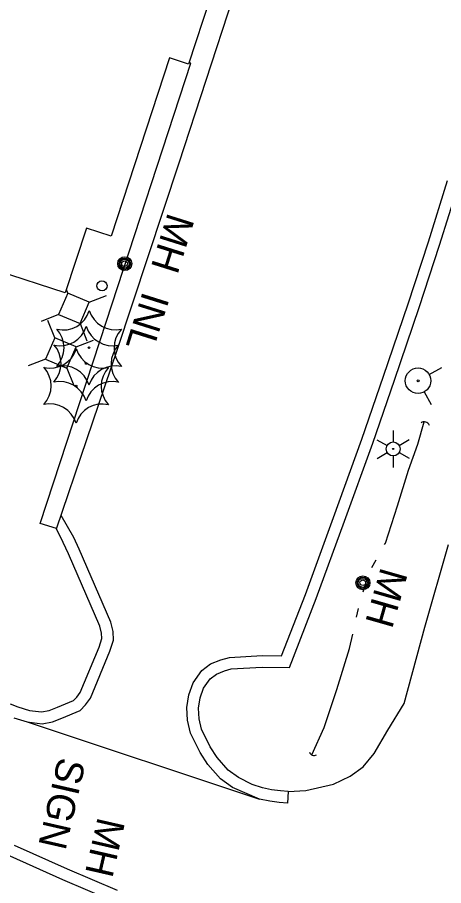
# Model space of a CAD drawing. Extents: x 589250 to 1188077, y 162953 to 363065.
# Drawn here: x 593168.4 to 593259.9, y 185396.8 to 185583.4 of the extents above; entities that cross this region are included whole.
import ezdxf

# ---------------------------------------------------------------- set-up
doc = ezdxf.new("R2010")
doc.units = 0
for name, color, linetype in [('E_BLD', 7, 'Continuous'), ('E_DRN', 7, 'Continuous'), ('E_DRN_Text', 7, 'Continuous'), ('E_DWY', 7, 'Continuous'), ('E_LAND_Vegetation', 7, 'Continuous'), ('E_LTG', 7, 'Continuous'), ('E_PATH_Sidewalk', 7, 'Continuous'), ('E_RDWY', 7, 'Continuous'), ('E_RDWY_C_and_G', 7, 'Continuous'), ('E_SGN_Text', 7, 'Continuous'), ('E_UTL_AG_Bold', 7, 'Continuous'), ('E_UTL_MH', 7, 'Continuous'), ('E_UTL_MH_Text', 7, 'Continuous'), ('E_UTL_WHydrant', 7, 'Continuous'), ('E_WTR_FlowLine', 7, 'Continuous')]:
    doc.layers.add(name, color=color, linetype=linetype)

msp = doc.modelspace()

# ---------------------------------------------------------------- linework, layer by layer
at = {"layer": 'E_BLD'}
for p, q in [((593209.78, 185587.59), (593205.14, 185573.36)), ((593201.06, 185574.69), (593188.55, 185536.35)), ((593205.14, 185573.36), (593201.06, 185574.69)), ((593183.23, 185538.09), (593178.68, 185524.15)), ((593188.55, 185536.35), (593183.23, 185538.09)), ((593178.68, 185524.15), (593161.23, 185529.85))]:
    msp.add_line(p, q, dxfattribs=at)
at = {"layer": 'E_DRN'}
for centre, radius, start, end in [((593255.78, 185495.28), 1.17, 20.5492, 126.8094), ((593232.08, 185425.73), 0.996, 196.4132, 302.6734)]:
    msp.add_arc(centre, radius, start, end, dxfattribs=at)
msp.add_ellipse((593186.56, 185525.68), major_axis=(0.994, 0.463), ratio=0.999894, dxfattribs=at)
at = {"layer": 'E_DWY'}
for p, q in [((593203.12, 185552.15), (593220.18, 185604.24)), ((593189.83, 185511.82), (593203.12, 185552.15)), ((593256.67, 185535.15), (593260.78, 185548.34)), ((593259.05, 185534.39), (593263.17, 185547.6)), ((593252.31, 185521.81), (593256.67, 185535.15)), ((593254.68, 185521.02), (593259.05, 185534.39)), ((593247, 185506.24), (593252.31, 185521.81)), ((593249.36, 185505.43), (593254.68, 185521.02)), ((593176.8, 185473.48), (593189.83, 185511.82)), ((593242.34, 185492.7), (593247, 185506.24)), ((593244.7, 185491.87), (593249.36, 185505.43)), ((593236.32, 185475.92), (593242.34, 185492.7)), ((593238.67, 185475.07), (593244.7, 185491.87)), ((593180.49, 185471.61), (593177.77, 185476.34)), ((593230.25, 185459.32), (593236.32, 185475.92)), ((593232.59, 185458.44), (593238.67, 185475.07)), ((593178.25, 185470.51), (593176.8, 185473.48)), ((593181.66, 185469.05), (593180.52, 185471.55)), ((593179.37, 185468.04), (593178.25, 185470.51)), ((593188.47, 185453.36), (593181.66, 185469.05)), ((593186.1, 185452.55), (593179.37, 185468.04)), ((593225.14, 185446.16), (593230.25, 185459.32)), ((593226.84, 185443.62), (593232.59, 185458.44)), ((593186.48, 185451.04), (593186.1, 185452.55)), ((593188.97, 185451.41), (593188.47, 185453.36)), ((593186.53, 185449.87), (593186.48, 185451.04)), ((593189.05, 185449.53), (593188.97, 185451.41)), ((593185.93, 185447.99), (593186.53, 185449.87)), ((593188.28, 185447.13), (593189.05, 185449.53)), ((593181.91, 185438.26), (593185.93, 185447.99)), ((593184.1, 185437.02), (593188.28, 185447.13)), ((593209.88, 185444.43), (593212.11, 185445.31)), ((593212.11, 185445.31), (593213.92, 185445.79)), ((593213.92, 185445.79), (593220.93, 185446.25)), ((593220.93, 185446.25), (593225.14, 185446.16)), ((593206.15, 185440.33), (593207.97, 185442.97)), ((593207.97, 185442.97), (593209.88, 185444.43)), ((593211.12, 185442.23), (593212.9, 185442.93)), ((593212.9, 185442.93), (593214.33, 185443.32)), ((593214.33, 185443.32), (593220.98, 185443.74)), ((593220.98, 185443.74), (593226.84, 185443.62)), ((593208.38, 185439.17), (593209.8, 185441.23)), ((593209.8, 185441.23), (593211.12, 185442.23)), ((593205.19, 185437.74), (593206.15, 185440.33)), ((593207.63, 185437.13), (593208.38, 185439.17)), ((593180.42, 185436.53), (593181.15, 185437.25)), ((593181.15, 185437.25), (593181.91, 185438.26)), ((593183.04, 185435.6), (593184.1, 185437.02)), ((593204.81, 185435.05), (593205.19, 185437.74)), ((593207.32, 185434.92), (593207.63, 185437.13)), ((593177.01, 185435.08), (593180.42, 185436.53)), ((593181.84, 185434.41), (593183.04, 185435.6)), ((593170.99, 185434.39), (593173.6, 185434.09)), ((593173.6, 185434.09), (593175.25, 185434.4)), ((593175.25, 185434.4), (593177.01, 185435.08)), ((593177.95, 185432.76), (593181.84, 185434.41)), ((593204.93, 185432.31), (593204.81, 185435.05)), ((593207.42, 185432.64), (593207.32, 185434.92)), ((593170.48, 185431.93), (593173.7, 185431.56)), ((593173.7, 185431.56), (593175.94, 185431.99)), ((593175.94, 185431.99), (593177.95, 185432.76)), ((593205.56, 185429.5), (593204.93, 185432.31)), ((593207.93, 185430.35), (593207.42, 185432.64)), ((593209.82, 185426.58), (593207.93, 185430.35)), ((593207.65, 185425.34), (593205.56, 185429.5)), ((593211.29, 185424.3), (593209.82, 185426.58)), ((593209.29, 185422.79), (593207.65, 185425.34)), ((593213.69, 185421.58), (593211.29, 185424.3)), ((593211.99, 185419.72), (593209.29, 185422.79)), ((593215.89, 185419.96), (593213.69, 185421.58)), ((593214.58, 185417.82), (593211.99, 185419.72)), ((593218.83, 185418.5), (593215.89, 185419.96)), ((593221.07, 185417.75), (593218.83, 185418.5)), ((593220.42, 185415.33), (593214.58, 185417.82))]:
    msp.add_line(p, q, dxfattribs=at)
at = {"layer": 'E_LAND_Vegetation'}
for centre in [(593183.79, 185512.37), (593183.16, 185508.98), (593181.01, 185504.16)]:
    msp.add_circle(centre, 0.167, dxfattribs=at)
for centre, radius, start, end in [((593178.2, 185522.09), 5.9, 256.9605, 342.7254), ((593189.46, 185522.12), 5.9, 196.9651, 282.73), ((593177.56, 185518.7), 5.9, 256.9605, 342.7254), ((593172.52, 185512.4), 5.9, 316.9651, 42.73), ((593188.82, 185518.72), 5.9, 196.9651, 282.73), ((593195.07, 185512.34), 5.9, 136.9651, 222.73), ((593175.42, 185513.88), 5.9, 256.9605, 342.7254), ((593171.88, 185509.01), 5.9, 316.9651, 42.73), ((593186.68, 185513.91), 5.9, 196.9651, 282.73), ((593194.43, 185508.94), 5.9, 136.9651, 222.73), ((593169.74, 185504.19), 5.9, 316.9651, 42.73), ((593178.13, 185502.62), 5.9, 16.9651, 102.73), ((593189.41, 185502.58), 5.91, 77.0049, 162.681), ((593192.29, 185504.13), 5.9, 136.9651, 222.73), ((593177.49, 185499.23), 5.9, 16.9651, 102.73), ((593188.77, 185499.19), 5.91, 77.0049, 162.681), ((593175.35, 185494.41), 5.9, 16.9651, 102.73), ((593186.63, 185494.37), 5.91, 77.0049, 162.681)]:
    msp.add_arc(centre, radius, start, end, dxfattribs=at)
at = {"layer": 'E_LTG'}
for p, q in [((593249.08, 185494.62), (593249.09, 185492.12)), ((593245.62, 185492.6), (593247.8, 185491.37)), ((593250.39, 185491.38), (593252.55, 185492.64)), ((593245.65, 185488.6), (593247.8, 185489.87)), ((593250.4, 185489.88), (593252.57, 185488.64)), ((593249.11, 185489.12), (593249.12, 185486.62))]:
    msp.add_line(p, q, dxfattribs=at)
for radius in [1.5, 0.125]:
    msp.add_circle((593249.1, 185490.62), radius, dxfattribs=at)
at = {"layer": 'E_PATH_Sidewalk'}
for p, q in [((593187.5, 185518.1), (593205.64, 185573.53)), ((593205.64, 185573.53), (593205.24, 185573.65)), ((593173.26, 185474.6), (593187.5, 185518.1)), ((593176.82, 185473.52), (593173.26, 185474.6))]:
    msp.add_line(p, q, dxfattribs=at)
at = {"layer": 'E_RDWY'}
for p, q in [((593255.89, 185452.34), (593260.97, 185470.08)), ((593251.47, 185435.93), (593255.89, 185452.34)), ((593247.96, 185430.19), (593251.47, 185435.93)), ((593245.04, 185425.18), (593247.96, 185430.19)), ((593242.63, 185422.29), (593245.04, 185425.18)), ((593239.89, 185420.26), (593242.63, 185422.29)), ((593236.27, 185418.58), (593239.89, 185420.26)), ((593230.37, 185417.21), (593236.27, 185418.58)), ((593226.55, 185417), (593230.37, 185417.21))]:
    msp.add_line(p, q, dxfattribs=at)
at = {"layer": 'E_RDWY_C_and_G'}
for p, q in [((593166.87, 185435.82), (593168.48, 185435.15)), ((593168.48, 185435.15), (593170.99, 185434.39)), ((593167.63, 185432.8), (593170.48, 185431.93)), ((593170.48, 185431.93), (593220.42, 185415.33)), ((593223, 185417.37), (593221.07, 185417.75)), ((593224.88, 185417.11), (593223, 185417.37)), ((593226.55, 185417), (593224.88, 185417.11)), ((593226.55, 185417), (593226.38, 185414.5)), ((593222.58, 185414.9), (593220.42, 185415.33)), ((593224.63, 185414.62), (593222.58, 185414.9)), ((593226.38, 185414.5), (593224.63, 185414.62)), ((593179.14, 185400.31), (593167.79, 185405.36)), ((593178.14, 185398.02), (593166.82, 185403.06)), ((593189.9, 185395.71), (593179.14, 185400.31)), ((593188.91, 185393.41), (593178.14, 185398.02))]:
    msp.add_line(p, q, dxfattribs=at)
at = {"layer": 'E_UTL_AG_Bold'}
for p, q in [((593179.22, 185524.13), (593178.92, 185524.88)), ((593179.22, 185524.13), (593177.24, 185519.54)), ((593183.81, 185522.16), (593179.22, 185524.13)), ((593183.81, 185522.16), (593187.53, 185523.64)), ((593181.84, 185517.56), (593183.81, 185522.16)), ((593177.24, 185519.54), (593173.53, 185518.05)), ((593177.24, 185519.54), (593181.84, 185517.56)), ((593176.4, 185514.53), (593174.91, 185518.25)), ((593181.84, 185517.56), (593183.32, 185513.85)), ((593176.4, 185514.53), (593174.42, 185509.94)), ((593180.99, 185512.56), (593176.4, 185514.53)), ((593180.99, 185512.56), (593184.71, 185514.04)), ((593179.02, 185507.97), (593180.99, 185512.56)), ((593174.42, 185509.94), (593170.71, 185508.46)), ((593174.42, 185509.94), (593179.02, 185507.97)), ((593179.02, 185507.97), (593180.5, 185504.25))]:
    msp.add_line(p, q, dxfattribs=at)
at = {"layer": 'E_UTL_MH'}
for centre, radius in [((593191.45, 185530.45), 1.5), ((593191.45, 185530.44), 1.22), ((593191.44, 185530.43), 0.968), ((593191.41, 185530.44), 0.605), ((593242.6, 185461.84), 1.5), ((593242.6, 185461.84), 1.22), ((593242.58, 185461.84), 0.968), ((593242.58, 185461.87), 0.605)]:
    msp.add_circle(centre, radius, dxfattribs=at)
at = {"layer": 'E_UTL_WHydrant'}
for p, q in [((593256.81, 185506.61), (593259.58, 185508.15)), ((593255.75, 185502.92), (593257.29, 185500.15))]:
    msp.add_line(p, q, dxfattribs=at)
for radius in [2.74, 0.21]:
    msp.add_circle((593254.44, 185505.29), radius, dxfattribs=at)
at = {"layer": 'E_WTR_FlowLine'}
for p, q in [((593254.41, 185491.63), (593255.76, 185496.45)), ((593252.42, 185486.04), (593254.41, 185491.63)), ((593250.04, 185478.39), (593252.42, 185486.04)), ((593247.44, 185470.36), (593250.04, 185478.39)), ((593247.27, 185470.07), (593247.44, 185470.36)), ((593244.54, 185465.17), (593245.42, 185466.82)), ((593242.63, 185459.91), (593243.22, 185461.69)), ((593241.24, 185454.49), (593241.64, 185456.32)), ((593239.73, 185447.71), (593240.43, 185450.84)), ((593237.02, 185438.94), (593239.73, 185447.71)), ((593234.27, 185430.74), (593237.02, 185438.94)), ((593231.64, 185424.84), (593234.27, 185430.74))]:
    msp.add_line(p, q, dxfattribs=at)

# ---------------------------------------------------------------- texts
at = {"layer": 'E_DRN_Text'}
msp.add_text('INL', height=6, rotation=252.5098, dxfattribs=at).set_placement((593195.37, 185524.69))
at = {"layer": 'E_SGN_Text'}
msp.add_text('SIGN', height=6, rotation=257.1082, dxfattribs=at).set_placement((593177.23, 185424.59))
at = {"layer": 'E_UTL_MH_Text'}
for rotation, p in [(252.5098, (593200.76, 185541.62)), (254.0281, (593246.5, 185465.41)), (257.1082, (593185.69, 185411.69))]:
    msp.add_text('MH', height=6, rotation=rotation, dxfattribs=at).set_placement(p)

doc.saveas('drawing.dxf')
